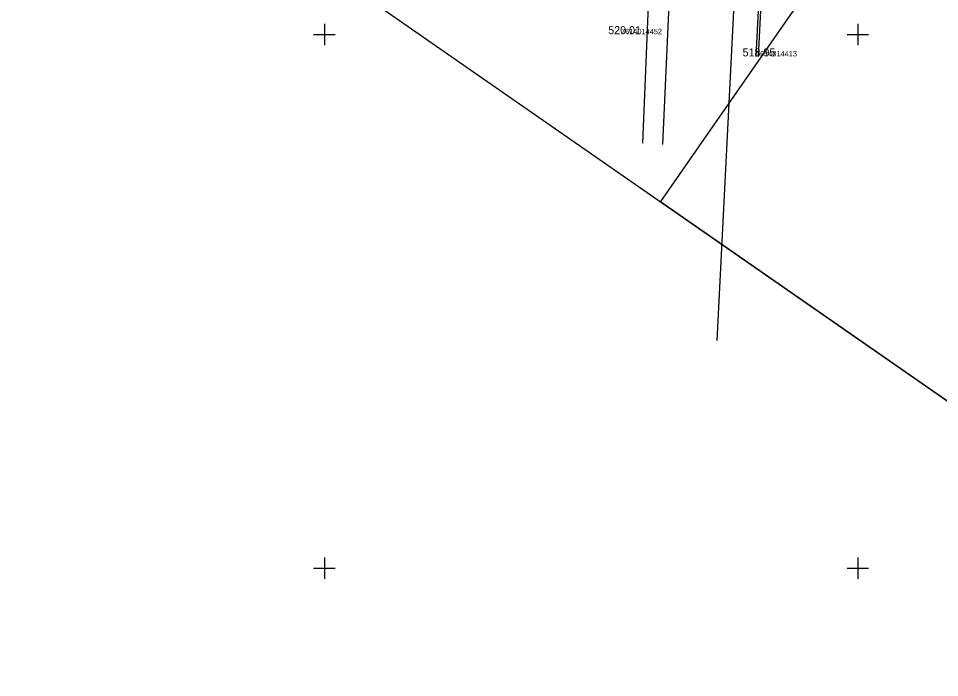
# Model space of a CAD drawing. Extents: x -669251 to -668549, y -1128351 to -1127698.
# Drawn here: x -669078.7 to -668992.3, y -1128210.3 to -1128148.5 of the extents above; entities that cross this region are included whole.
import ezdxf

# ---------------------------------------------------------------- set-up
doc = ezdxf.new("R2010")
doc.units = 0
for name, color, linetype in [('Vrstva 1', 7, 'Continuous'), ('Vrstva 10', 7, 'Continuous'), ('Vrstva 2', 7, 'Continuous'), ('Vrstva 3', 7, 'Continuous'), ('Vrstva 60', 7, 'Continuous'), ('Vrstva 61', 7, 'Continuous'), ('Vrstva 7', 7, 'Continuous')]:
    doc.layers.add(name, color=color, linetype=linetype)

msp = doc.modelspace()

# ---------------------------------------------------------------- linework, layer by layer
at = {"layer": 'Vrstva 1'}
for p, q in [((-669022.201, -1128149.956), (-669022.201, -1128149.956)), ((-669009.553, -1128152.039), (-669009.553, -1128152.039))]:
    msp.add_line(p, q, dxfattribs=at)
at = {"layer": 'Vrstva 10'}
for p, q in [((-669013.179, -1128178.661), (-669011.373, -1128142.633)), ((-669019.551, -1128144.735), (-669020.181, -1128160.172)), ((-669018.283, -1128160.301), (-669017.577, -1128144.783))]:
    msp.add_line(p, q, dxfattribs=at)
at = {"layer": 'Vrstva 60'}
for points in [[(-668982.815, -1128190.464), (-668751.689, -1127857.889), (-668981.618, -1127698.099), (-669212.743, -1128030.674)], [(-668788.581, -1128325.447), (-668557.456, -1127992.872), (-668787.384, -1127833.082), (-669018.509, -1128165.657)]]:
    msp.add_lwpolyline(points, close=True, dxfattribs=at)
at = {"layer": 'Vrstva 61'}
for p, q in [((-669050, -1128149), (-669050, -1128151)), ((-669000, -1128149), (-669000, -1128151)), ((-669051, -1128150), (-669049, -1128150)), ((-669001, -1128150), (-668999, -1128150)), ((-669050, -1128199), (-669050, -1128201)), ((-669000, -1128199), (-669000, -1128201)), ((-669051, -1128200), (-669049, -1128200)), ((-669001, -1128200), (-668999, -1128200))]:
    msp.add_line(p, q, dxfattribs=at)
at = {"layer": 'Vrstva 7'}
for p, q in [((-669009.113, -1128142.932), (-669009.553, -1128152.039)), ((-669009.303, -1128152.051), (-669008.839, -1128142.458))]:
    msp.add_line(p, q, dxfattribs=at)

# ---------------------------------------------------------------- texts
at = {"layer": 'Vrstva 2'}
for s, p in [('7614014452', (-669022.201, -1128149.956)), ('7614014413', (-669009.553, -1128152.039))]:
    msp.add_text(s, height=0.5, dxfattribs=at).set_placement(p)
at = {"layer": 'Vrstva 3'}
for s, p in [('520.01 ', (-669023.401, -1128149.956)), ('518.95 ', (-669010.807, -1128152.039))]:
    msp.add_text(s, height=0.75, dxfattribs=at).set_placement(p)

doc.saveas('drawing.dxf')
